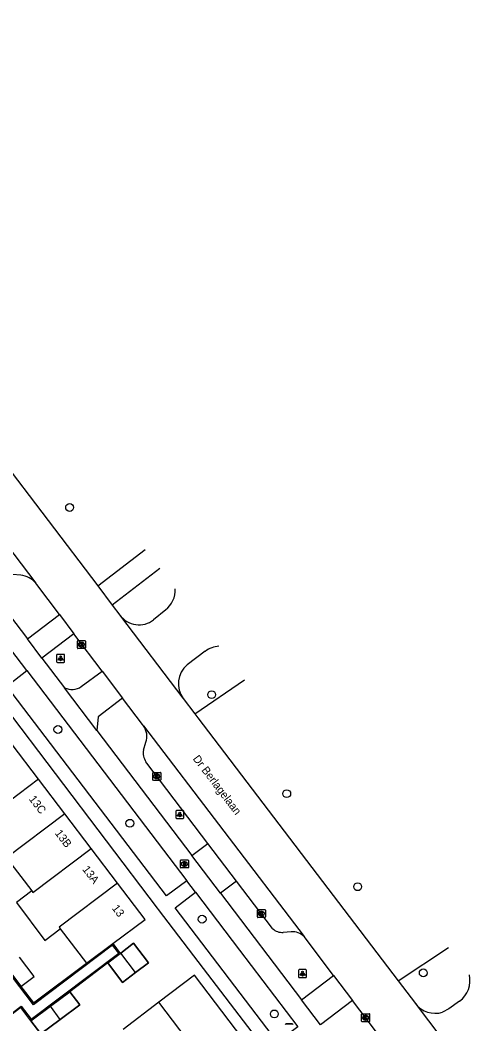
# Model space of a CAD drawing. Extents: x 160026 to 161302, y 384757 to 385701.
# Drawn here: x 160370.3 to 160427.4, y 385564.1 to 385689.5 of the extents above; entities that cross this region are included whole.
import ezdxf

# ---------------------------------------------------------------- set-up
doc = ezdxf.new("R2010")
doc.units = 0
for name, color, linetype in [('IMGEO_Afvalbak', 7, 'Continuous'), ('IMGEO_Boom', 7, 'Continuous'), ('IMGEO_Fietspad_gesloten', 7, 'Continuous'), ('IMGEO_Kolk', 7, 'Continuous'), ('IMGEO_Lichtpunt', 7, 'Continuous'), ('IMGEO_Openbare_ruimte_label', 7, 'Continuous'), ('IMGEO_Pand', 7, 'Continuous'), ('IMGEO_Pand_nummerreeks', 7, 'Continuous'), ('IMGEO_Pand_vergunning_verleend', 7, 'Continuous'), ('IMGEO_Parkeervlak_open', 7, 'Continuous'), ('IMGEO_Rijbaan_lokaal_gesloten', 7, 'Continuous'), ('IMGEO_Rijbaan_lokaal_open', 7, 'Continuous'), ('IMGEO_Rioolput', 7, 'Continuous'), ('IMGEO_Verkeerseiland_groen', 7, 'Continuous'), ('IMGEO_Voetpad_halfverhard', 7, 'Continuous'), ('IMGEO_Voetpad_open', 7, 'Continuous')]:
    doc.layers.add(name, color=color, linetype=linetype)

msp = doc.modelspace()

# ---------------------------------------------------------------- linework, layer by layer
at = {"layer": 'IMGEO_Afvalbak'}
for p, q in [((160403.47, 385564.1), (160404.25, 385564.1)), ((160404.25, 385564.1), (160403.47, 385564.1))]:
    msp.add_line(p, q, dxfattribs=at)
for centre, start, end in [((160403.47, 385564), 90, 180), ((160403.47, 385564), 90, 180), ((160404.25, 385564), 0, 90), ((160404.25, 385564), 360, 90)]:
    msp.add_arc(centre, 0.1, start, end, dxfattribs=at)
at = {"layer": 'IMGEO_Boom'}
for centre in [(160376.44, 385628.62), (160394.19, 385605.23), (160374.98, 385600.88), (160403.56, 385592.86), (160383.97, 385589.17), (160412.42, 385581.24), (160392.99, 385577.18), (160420.61, 385570.48), (160402.01, 385565.35)]:
    msp.add_circle(centre, 0.489, dxfattribs=at)
at = {"layer": 'IMGEO_Fietspad_gesloten'}
for points in [[(160362.17, 385624.02), (160371.18, 385612.19)], [(160372.97, 385609.79), (160371.18, 385612.19)], [(160371.11, 385608.26), (160369.12, 385610.89)], [(160372.97, 385609.79), (160375.82, 385606.1)], [(160371.11, 385608.26), (160391.07, 385581.99)], [(160377.9, 385606.24), (160380.52, 385608.18)], [(160379.86, 385600.76), (160375.82, 385606.1)], [(160383.06, 385604.81), (160380.01, 385602.46), (160379.86, 385600.76)], [(160379.86, 385600.76), (160391.7, 385585.14)], [(160395.29, 385580.42), (160391.7, 385585.14)], [(160392.16, 385580.56), (160391.07, 385581.99)], [(160392.16, 385580.56), (160397.66, 385573.31), (160404.94, 385563.73)], [(160395.29, 385580.42), (160405.41, 385567.12)], [(160407.76, 385563.99), (160405.41, 385567.12)]]:
    msp.add_lwpolyline(points, dxfattribs=at)
msp.add_arc((160376.74, 385607.98), 2.09, 243.8996, 303.6811, dxfattribs=at)
at = {"layer": 'IMGEO_Kolk'}
for p, q in [((160377.41, 385611.07), (160377.41, 385611.92)), ((160377.49, 385611.99), (160378.34, 385611.99)), ((160378.34, 385610.99), (160377.49, 385610.99)), ((160377.9, 385611.77), (160377.93, 385611.77)), ((160377.92, 385611.21), (160377.9, 385611.21)), ((160378.42, 385611.92), (160378.42, 385611.07)), ((160386.83, 385594.6), (160386.83, 385595.45)), ((160386.9, 385595.52), (160387.75, 385595.52)), ((160387.31, 385595.3), (160387.34, 385595.3)), ((160387.34, 385594.74), (160387.31, 385594.74)), ((160387.83, 385595.45), (160387.83, 385594.6)), ((160387.75, 385594.52), (160386.9, 385594.52)), ((160399.89, 385577.46), (160399.89, 385578.31)), ((160399.96, 385578.38), (160400.82, 385578.38)), ((160400.89, 385578.31), (160400.89, 385577.46)), ((160400.82, 385577.38), (160399.96, 385577.38)), ((160400.4, 385577.6), (160400.37, 385577.6)), ((160400.38, 385578.16), (160400.4, 385578.16)), ((160412.91, 385564.45), (160412.91, 385565.3)), ((160412.99, 385565.38), (160413.84, 385565.38)), ((160413.4, 385565.15), (160413.43, 385565.15)), ((160413.42, 385564.6), (160413.4, 385564.6)), ((160413.91, 385565.3), (160413.91, 385564.45)), ((160413.84, 385564.37), (160412.99, 385564.37))]:
    msp.add_line(p, q, dxfattribs=at)
for points in [[(160377.41, 385611.07), (160377.41, 385611.92)], [(160377.49, 385611.99), (160378.34, 385611.99)], [(160378.34, 385610.99), (160377.49, 385610.99)], [(160377.73, 385611.69), (160377.86, 385611.69), (160377.86, 385611.54), (160377.99, 385611.69), (160378.15, 385611.69), (160378.01, 385611.54), (160378.16, 385611.29), (160378.01, 385611.29), (160377.92, 385611.46), (160377.86, 385611.39), (160377.86, 385611.29), (160377.73, 385611.29), (160377.73, 385611.69)], [(160378.42, 385611.92), (160378.42, 385611.07)], [(160386.83, 385594.6), (160386.83, 385595.45)], [(160386.9, 385595.52), (160387.75, 385595.52)], [(160387.15, 385595.22), (160387.27, 385595.22), (160387.27, 385595.07), (160387.4, 385595.22), (160387.56, 385595.22), (160387.42, 385595.07), (160387.57, 385594.82), (160387.42, 385594.82), (160387.33, 385594.99), (160387.27, 385594.92), (160387.27, 385594.82), (160387.15, 385594.82), (160387.15, 385595.22)], [(160387.83, 385595.45), (160387.83, 385594.6)], [(160387.75, 385594.52), (160386.9, 385594.52)], [(160399.89, 385577.46), (160399.89, 385578.31)], [(160399.96, 385578.38), (160400.82, 385578.38)], [(160400.89, 385578.31), (160400.89, 385577.46)], [(160400.82, 385577.38), (160399.96, 385577.38)], [(160400.21, 385578.08), (160400.33, 385578.08), (160400.33, 385577.93), (160400.46, 385578.08), (160400.63, 385578.08), (160400.48, 385577.93), (160400.63, 385577.68), (160400.48, 385577.68), (160400.4, 385577.85), (160400.33, 385577.78), (160400.33, 385577.68), (160400.21, 385577.68), (160400.21, 385578.08)], [(160412.91, 385564.45), (160412.91, 385565.3)], [(160412.99, 385565.38), (160413.84, 385565.38)], [(160413.23, 385565.07), (160413.36, 385565.07), (160413.36, 385564.92), (160413.49, 385565.07), (160413.65, 385565.07), (160413.5, 385564.92), (160413.66, 385564.67), (160413.5, 385564.67), (160413.42, 385564.84), (160413.36, 385564.77), (160413.36, 385564.67), (160413.23, 385564.67), (160413.23, 385565.07)], [(160413.91, 385565.3), (160413.91, 385564.45)], [(160413.84, 385564.37), (160412.99, 385564.37)]]:
    msp.add_lwpolyline(points, dxfattribs=at)
for centre, start, end in [((160377.49, 385611.92), 91.552, 178.448), ((160377.49, 385611.92), 91.552, 178.448), ((160377.49, 385611.07), 181.552, 268.448), ((160377.49, 385611.07), 181.552, 268.448), ((160378.34, 385611.92), 1.552, 88.448), ((160378.34, 385611.92), 1.552, 88.448), ((160378.34, 385611.07), 271.552, 358.448), ((160378.34, 385611.07), 271.552, 358.448), ((160386.9, 385595.45), 91.552, 178.448), ((160386.9, 385595.45), 91.552, 178.448), ((160386.9, 385594.6), 181.552, 268.448), ((160386.9, 385594.6), 181.552, 268.448), ((160387.75, 385595.45), 1.552, 88.448), ((160387.75, 385595.45), 1.552, 88.448), ((160387.75, 385594.6), 271.552, 358.448), ((160387.75, 385594.6), 271.552, 358.448), ((160399.97, 385578.31), 91.552, 178.448), ((160399.97, 385578.31), 91.552, 178.448), ((160400.81, 385578.31), 1.552, 88.448), ((160400.81, 385578.31), 1.552, 88.448), ((160399.97, 385577.46), 181.552, 268.448), ((160399.97, 385577.46), 181.552, 268.448), ((160400.81, 385577.46), 271.552, 358.448), ((160400.81, 385577.46), 271.552, 358.448), ((160412.99, 385565.3), 91.552, 178.448), ((160412.99, 385565.3), 91.552, 178.448), ((160412.99, 385564.45), 181.552, 268.448), ((160412.99, 385564.45), 181.552, 268.448), ((160413.84, 385565.3), 1.552, 88.448), ((160413.84, 385565.3), 1.552, 88.448), ((160413.84, 385564.45), 271.552, 358.448), ((160413.84, 385564.45), 271.552, 358.448)]:
    msp.add_arc(centre, 0.0765, start, end, dxfattribs=at)
for centre, major_axis, ratio, start_param, end_param in [((160377.9, 385611.49), (-0.387, 0.002), 0.722429, 4.712389, 7.853982), ((160377.93, 385611.49), (-0.39, 0.002), 0.717154, 1.570796, 4.712389), ((160387.31, 385595.02), (-0.387, 0.002), 0.722429, 4.712389, 7.853982), ((160387.34, 385595.02), (-0.39, 0.002), 0.717154, 1.570796, 4.712389), ((160400.38, 385577.88), (-0.387, 0.002), 0.722429, 4.712389, 7.853982), ((160400.4, 385577.88), (-0.39, 0.002), 0.717154, 1.570796, 4.712389), ((160413.4, 385564.87), (-0.387, 0.002), 0.722429, 4.712389, 7.853982), ((160413.42, 385564.87), (-0.39, 0.002), 0.717154, 1.570796, 4.712389)]:
    msp.add_ellipse(centre, major_axis=major_axis, ratio=ratio, start_param=start_param, end_param=end_param, dxfattribs=at)
at = {"layer": 'IMGEO_Lichtpunt'}
for p, q in [((160374.82, 385610.17), (160374.82, 385609.36)), ((160374.82, 385610.17), (160374.82, 385609.36)), ((160375.72, 385610.27), (160374.92, 385610.27)), ((160375.72, 385610.27), (160374.92, 385610.27)), ((160375.82, 385609.36), (160375.82, 385610.17)), ((160375.82, 385609.36), (160375.82, 385610.17)), ((160374.92, 385609.27), (160375.72, 385609.27)), ((160374.92, 385609.27), (160375.72, 385609.27)), ((160389.71, 385590.67), (160389.71, 385589.86)), ((160389.71, 385590.67), (160389.71, 385589.86)), ((160390.61, 385590.76), (160389.8, 385590.76)), ((160390.61, 385590.76), (160389.8, 385590.76)), ((160389.8, 385589.76), (160390.61, 385589.76)), ((160389.8, 385589.76), (160390.61, 385589.76)), ((160390.7, 385589.86), (160390.7, 385590.67)), ((160390.7, 385589.86), (160390.7, 385590.67)), ((160405.03, 385570.78), (160405.03, 385569.97)), ((160405.03, 385570.78), (160405.03, 385569.97)), ((160405.93, 385570.88), (160405.13, 385570.88)), ((160405.93, 385570.88), (160405.13, 385570.88)), ((160406.03, 385569.97), (160406.03, 385570.78)), ((160406.03, 385569.97), (160406.03, 385570.78)), ((160405.13, 385569.88), (160405.93, 385569.88)), ((160405.13, 385569.88), (160405.93, 385569.88))]:
    msp.add_line(p, q, dxfattribs=at)
for points in [[(160375.2, 385609.83), (160375.23, 385609.81), (160375.05, 385609.54), (160375.01, 385609.57), (160375.2, 385609.83)], [(160375.3, 385609.79), (160375.35, 385609.79), (160375.35, 385609.46), (160375.3, 385609.46), (160375.3, 385609.79)], [(160375.41, 385609.81), (160375.45, 385609.83), (160375.63, 385609.57), (160375.59, 385609.54), (160375.41, 385609.81)], [(160390.08, 385590.33), (160390.12, 385590.3), (160389.93, 385590.04), (160389.89, 385590.07), (160390.08, 385590.33)], [(160390.18, 385590.28), (160390.23, 385590.28), (160390.23, 385589.96), (160390.18, 385589.96), (160390.18, 385590.28)], [(160390.29, 385590.3), (160390.33, 385590.33), (160390.52, 385590.07), (160390.48, 385590.04), (160390.29, 385590.3)], [(160405.41, 385570.44), (160405.44, 385570.42), (160405.26, 385570.15), (160405.22, 385570.18), (160405.41, 385570.44)], [(160405.51, 385570.4), (160405.55, 385570.4), (160405.55, 385570.07), (160405.51, 385570.07), (160405.51, 385570.4)], [(160405.62, 385570.42), (160405.66, 385570.44), (160405.84, 385570.18), (160405.8, 385570.15), (160405.62, 385570.42)]]:
    msp.add_lwpolyline(points, dxfattribs=at)
for centre in [(160375.32, 385609.97), (160390.21, 385590.46), (160405.53, 385570.58)]:
    msp.add_circle(centre, 0.0994, dxfattribs=at)
for centre, start, end in [((160374.92, 385610.17), 90, 180), ((160374.92, 385610.17), 90, 180), ((160375.72, 385610.17), 0, 90), ((160375.72, 385610.17), 0, 90), ((160374.92, 385609.36), 180, 270), ((160374.92, 385609.36), 180, 270), ((160375.72, 385609.36), 270, 0), ((160375.72, 385609.36), 270, 360), ((160389.8, 385590.67), 90, 180), ((160389.8, 385590.67), 90, 180), ((160389.8, 385589.86), 180, 270), ((160389.8, 385589.86), 180, 270), ((160390.61, 385590.67), 0, 90), ((160390.61, 385590.67), 0, 90), ((160390.61, 385589.86), 270, 0), ((160390.61, 385589.86), 270, 360), ((160405.13, 385570.78), 90, 180), ((160405.13, 385570.78), 90, 180), ((160405.93, 385570.78), 0, 90), ((160405.93, 385570.78), 0, 90), ((160405.13, 385569.97), 180, 270), ((160405.13, 385569.97), 180, 270), ((160405.93, 385569.97), 270, 0), ((160405.93, 385569.97), 270, 360)]:
    msp.add_arc(centre, 0.0946, start, end, dxfattribs=at)
at = {"layer": 'IMGEO_Pand'}
for points in [[(160372.55, 385594.68), (160369.27, 385599)], [(160372.55, 385594.68), (160365.28, 385589.17), (160365.45, 385588.95)], [(160375.84, 385590.35), (160372.55, 385594.68)], [(160375.84, 385590.35), (160368.57, 385584.84)], [(160379.13, 385586.02), (160375.84, 385590.35)], [(160371.71, 385580.71), (160371.86, 385580.5), (160379.13, 385586.02)], [(160382.42, 385581.69), (160379.13, 385586.02)], [(160368.57, 385584.84), (160371.71, 385580.71)], [(160382.42, 385581.69), (160375.15, 385576.17), (160375.28, 385576)], [(160381.83, 385574.13), (160385.87, 385577.15), (160382.42, 385581.69)], [(160371.71, 385580.71), (160369.8, 385579.25), (160373.36, 385574.54), (160375.28, 385576)], [(160375.28, 385576), (160378.56, 385571.68)], [(160378.56, 385571.68), (160381.83, 385574.13)], [(160384.67, 385570.52), (160386.29, 385571.75), (160384.43, 385574.18), (160382.82, 385572.95)], [(160370.37, 385568.79), (160372.01, 385570.03), (160370.17, 385572.44)], [(160382.75, 385572.9), (160381.2, 385571.72)], [(160382.82, 385572.95), (160382.75, 385572.9)], [(160384.67, 385570.52), (160382.82, 385572.95)], [(160368.54, 385571.2), (160370.34, 385568.83), (160370.37, 385568.79)], [(160381.2, 385571.72), (160383.06, 385569.29), (160384.67, 385570.52)], [(160398.09, 385562.24), (160392.05, 385570.18), (160387.59, 385566.81)], [(160376.47, 385568.12), (160374.05, 385566.31)], [(160375.28, 385564.66), (160377.7, 385566.47), (160376.47, 385568.12)], [(160374.05, 385566.31), (160371.61, 385564.5)], [(160375.28, 385564.66), (160374.05, 385566.31)], [(160387.59, 385566.81), (160383.12, 385563.42)], [(160393.62, 385558.85), (160387.59, 385566.81)], [(160371.61, 385564.5), (160372.85, 385562.85), (160375.28, 385564.66)]]:
    msp.add_lwpolyline(points, dxfattribs=at)
at = {"layer": 'IMGEO_Pand_vergunning_verleend'}
for points in [[(160382.82, 385572.95), (160384.43, 385574.18), (160386.29, 385571.75), (160384.67, 385570.52)], [(160384.67, 385570.52), (160383.06, 385569.29), (160381.2, 385571.72), (160382.75, 385572.9), (160382.82, 385572.95)], [(160384.67, 385570.52), (160382.82, 385572.95)], [(160374.05, 385566.31), (160376.47, 385568.12), (160377.7, 385566.47), (160375.28, 385564.66)], [(160375.28, 385564.66), (160372.85, 385562.85), (160371.61, 385564.5), (160374.05, 385566.31)], [(160375.28, 385564.66), (160374.05, 385566.31)]]:
    msp.add_lwpolyline(points, dxfattribs=at)
at = {"layer": 'IMGEO_Parkeervlak_open'}
msp.add_lwpolyline([(160370.34, 385620.16), (160369.3, 385620.23)], dxfattribs=at)
msp.add_arc((160370.04, 385617.37), 2.81, 39.2355, 83.8905, dxfattribs=at)
at = {"layer": 'IMGEO_Rijbaan_lokaal_gesloten'}
for points in [[(160324.58, 385689.5), (160330.42, 385683.89), (160331.66, 385682.37), (160336.5, 385675.96), (160379.96, 385618.83)], [(160322.03, 385685.29), (160372.22, 385619.15)], [(160375.16, 385615.24), (160372.34, 385618.98), (160372.22, 385619.15)], [(160379.96, 385618.83), (160381.77, 385616.43)], [(160381.77, 385616.43), (160382.72, 385615.18)], [(160375.16, 385615.24), (160376.96, 385612.83)], [(160382.72, 385615.18), (160382.81, 385615.04), (160390.6, 385604.78), (160390.64, 385604.74)], [(160388.44, 385615.84), (160386.94, 385614.58)], [(160380.52, 385608.18), (160376.96, 385612.83)], [(160393.38, 385610.65), (160391.13, 385608.97)], [(160380.52, 385608.18), (160383.06, 385604.81)], [(160385.68, 385601.33), (160385.55, 385601.51), (160383.06, 385604.81)], [(160390.64, 385604.74), (160392.09, 385602.83)], [(160392.09, 385602.83), (160392.46, 385602.34), (160417.47, 385569.5)], [(160385.68, 385601.33), (160405.72, 385575.01)], [(160409.41, 385570.15), (160405.72, 385575.01)], [(160409.41, 385570.15), (160411.77, 385567.04)], [(160417.47, 385569.5), (160419.63, 385566.66)], [(160417.51, 385559.46), (160411.77, 385567.04)], [(160419.63, 385566.66), (160419.71, 385566.53), (160427.31, 385556.48), (160427.43, 385556.36)], [(160425.14, 385566.93), (160423.81, 385565.98), (160423, 385565.58)]]:
    msp.add_lwpolyline(points, dxfattribs=at)
for centre, radius, start, end in [((160386.58, 385618.25), 3.04, 307.6271, 3.9211), ((160385.12, 385616.96), 3, 216.5706, 307.2566), ((160395.23, 385608.29), 2.99, 92.6992, 128.148), ((160393.18, 385606.59), 3.15, 130.7068, 216.0698), ((160423.21, 385569.54), 3.24, 306.599, 12.4257), ((160422.07, 385568.47), 3.04, 216.6112, 287.9217)]:
    msp.add_arc(centre, radius, start, end, dxfattribs=at)
at = {"layer": 'IMGEO_Rijbaan_lokaal_open'}
for points in [[(160349.47, 385558.47), (160351.63, 385555.62), (160348.02, 385552.9), (160357.78, 385540.11), (160358.78, 385540.87), (160350.75, 385551.4), (160370.39, 385566.31), (160371.64, 385564.68), (160382.57, 385572.94), (160381.81, 385573.95), (160371.94, 385566.49), (160341.6, 385606.44), (160337.06, 385602.97), (160338.66, 385600.92)], [(160385.65, 385598.32), (160385.96, 385599.28)], [(160393.7, 385586.66), (160386.09, 385596.67), (160385.95, 385596.86)], [(160397.29, 385581.95), (160393.7, 385586.66)], [(160401.79, 385576.02), (160397.29, 385581.95)], [(160404.12, 385575.6), (160403.13, 385575.53)]]:
    msp.add_lwpolyline(points, dxfattribs=at)
for centre, radius, start, end in [((160383.8, 385600.04), 2.29, 340.6812, 34.4276), ((160387.71, 385597.98), 2.08, 170.6581, 212.5804), ((160402.98, 385577.2), 1.67, 224.8758, 275.1717), ((160404.31, 385573.66), 1.95, 43.6549, 95.3433)]:
    msp.add_arc(centre, radius, start, end, dxfattribs=at)
at = {"layer": 'IMGEO_Rioolput'}
for p, q in [((160390.28, 385583.65), (160390.28, 385584.51)), ((160390.35, 385584.58), (160391.2, 385584.58)), ((160391.28, 385584.51), (160391.28, 385583.65)), ((160391.2, 385583.58), (160390.35, 385583.58)), ((160390.76, 385584.36), (160390.79, 385584.36)), ((160390.79, 385583.8), (160390.76, 385583.8))]:
    msp.add_line(p, q, dxfattribs=at)
for points in [[(160390.28, 385583.65), (160390.28, 385584.51)], [(160390.35, 385584.58), (160391.2, 385584.58)], [(160391.28, 385584.51), (160391.28, 385583.65)], [(160391.2, 385583.58), (160390.35, 385583.58)], [(160390.86, 385584.28), (160390.61, 385584.28), (160390.61, 385583.88)], [(160390.61, 385583.88), (160390.74, 385583.88), (160390.74, 385584.04), (160390.75, 385584.04)], [(160390.79, 385584.2), (160390.74, 385584.2), (160390.74, 385584.12)], [(160390.74, 385584.12), (160390.79, 385584.12)], [(160390.79, 385584.01), (160390.87, 385583.88), (160391, 385583.88), (160390.94, 385584.01)]]:
    msp.add_lwpolyline(points, dxfattribs=at)
for centre, radius, start, end in [((160390.35, 385584.5), 0.0765, 91.552, 178.448), ((160390.35, 385584.5), 0.0765, 91.552, 178.448), ((160391.2, 385584.5), 0.0765, 1.552, 88.448), ((160391.2, 385584.5), 0.0765, 1.552, 88.448), ((160390.35, 385583.65), 0.0765, 181.552, 268.448), ((160390.35, 385583.65), 0.0765, 181.552, 268.448), ((160390.75, 385583.99), 0.0533, 26.0293, 88.6989), ((160390.8, 385584.1), 0.0964, 77.0061, 93.1865), ((160390.77, 385584.31), 0.19, 274.7715, 282.9687), ((160390.81, 385584.16), 0.0378, 276.6634, 79.6772), ((160390.86, 385584.17), 0.109, 350.3612, 89.416), ((160390.86, 385584.17), 0.112, 277.5842, 350.9817), ((160390.85, 385583.95), 0.108, 29.5134, 73.7905), ((160391.2, 385583.65), 0.0765, 271.552, 358.448), ((160391.2, 385583.65), 0.0765, 271.552, 358.448)]:
    msp.add_arc(centre, radius, start, end, dxfattribs=at)
for centre, major_axis, ratio, start_param, end_param in [((160390.76, 385584.08), (-0.387, 0.002), 0.722429, 4.712389, 7.853982), ((160390.79, 385584.08), (-0.39, 0.002), 0.717154, 1.570796, 4.712389)]:
    msp.add_ellipse(centre, major_axis=major_axis, ratio=ratio, start_param=start_param, end_param=end_param, dxfattribs=at)
at = {"layer": 'IMGEO_Verkeerseiland_groen'}
for points in [[(160392.09, 385602.83), (160398.28, 385607.1)], [(160417.47, 385569.5), (160423.78, 385573.63)]]:
    msp.add_lwpolyline(points, dxfattribs=at)
at = {"layer": 'IMGEO_Voetpad_halfverhard'}
for points in [[(160381.83, 385574.13), (160382.75, 385572.9)], [(160370.37, 385568.79), (160371.95, 385566.72), (160378.56, 385571.68)], [(160381.2, 385571.72), (160376.47, 385568.12)], [(160371.61, 385564.5), (160370.36, 385566.16), (160366.53, 385563.24)]]:
    msp.add_lwpolyline(points, dxfattribs=at)
at = {"layer": 'IMGEO_Voetpad_open'}
for points in [[(160379.96, 385618.83), (160385.88, 385623.36), (160385.88, 385623.36)], [(160387.69, 385620.99), (160387.69, 385620.99), (160381.77, 385616.43)], [(160357.12, 385618.42), (160361.86, 385612.2), (160387.38, 385578.57), (160387.52, 385578.39), (160393.14, 385571.01), (160399.19, 385563.08)], [(160371.18, 385612.19), (160375.16, 385615.24)], [(160376.96, 385612.83), (160372.97, 385609.79)], [(160391.07, 385581.99), (160388.54, 385580.09), (160368.6, 385606.31), (160371.11, 385608.26)], [(160391.7, 385585.14), (160393.7, 385586.66)], [(160397.29, 385581.95), (160395.29, 385580.42)], [(160404.94, 385563.73), (160402.39, 385561.82), (160389.61, 385578.62), (160392.16, 385580.56)], [(160405.41, 385567.12), (160409.41, 385570.15)], [(160411.77, 385567.04), (160407.76, 385563.99)]]:
    msp.add_lwpolyline(points, dxfattribs=at)

# ---------------------------------------------------------------- texts
at = {"layer": 'IMGEO_Openbare_ruimte_label'}
msp.add_text('Dr Berlagelaan', height=1, rotation=307.2823, dxfattribs=at).set_placement((160391.78, 385597.21))
at = {"layer": 'IMGEO_Pand_nummerreeks'}
for s, p in [('13C', (160371.31, 385592.18)), ('13B', (160374.55, 385587.91)), ('13A', (160377.98, 385583.4)), ('13', (160381.67, 385578.54))]:
    msp.add_text(s, height=1, rotation=307.2306, dxfattribs=at).set_placement(p)

doc.saveas('drawing.dxf')
